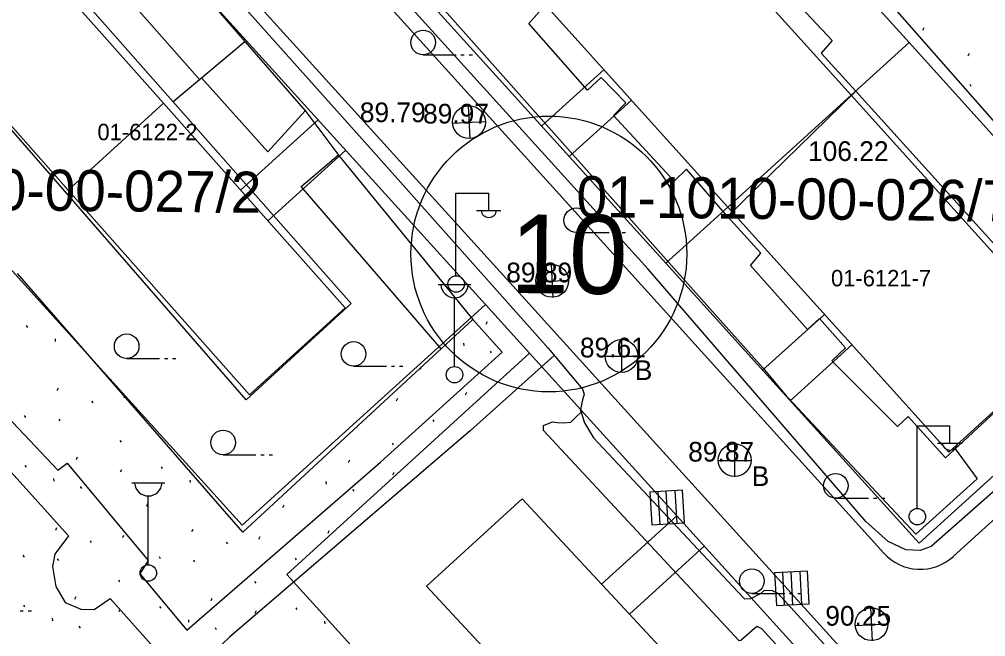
# Model space of a CAD drawing. Extents: x 412225 to 413380, y 4456471 to 4457189.
# Drawn here: x 412683.6 to 412742.4, y 4456938.5 to 4456976.1 of the extents above; entities that cross this region are included whole.
import ezdxf

# ---------------------------------------------------------------- set-up
doc = ezdxf.new("R2010")
doc.units = 0
for name, color, linetype in [('0_HALİHAZIR', 7, 'Continuous'), ('0_KADASTRO', 7, 'Continuous'), ('Level 27', 7, 'Continuous'), ('Level 41', 7, 'Continuous'), ('Level 56', 7, 'Continuous'), ('Level 57', 7, 'Continuous'), ('Level 58', 7, 'Continuous'), ('Level 59', 7, 'Continuous'), ('Level 62', 7, 'Continuous')]:
    doc.layers.add(name, color=color, linetype=linetype)

msp = doc.modelspace()

# ---------------------------------------------------------------- linework, layer by layer
at = {"layer": '0_HALİHAZIR'}
for p, q in [((412708.177, 4456973.968), (412710.177, 4456973.968)), ((412710.477, 4456973.968), (412710.677, 4456973.968)), ((412710.977, 4456973.968), (412711.177, 4456973.968)), ((412711.039, 4456968.863), (412710.933, 4456970.86)), ((412709.968, 4456969.797), (412711.965, 4456969.903)), ((412710.176, 4456960.529), (412710.176, 4456965.53)), ((412710.176, 4456965.53), (412712.176, 4456965.53)), ((412712.176, 4456964.53), (412712.176, 4456965.53)), ((412711.416, 4456964.49), (412712.916, 4456964.49)), ((412717.504, 4456963.137), (412719.504, 4456963.137)), ((412719.804, 4456963.137), (412720.004, 4456963.137)), ((412720.304, 4456963.137), (412720.504, 4456963.137)), ((412716.099, 4456959.188), (412715.993, 4456961.185)), ((412709.087, 4456959.974), (412711.087, 4456959.974)), ((412715.028, 4456960.123), (412717.025, 4456960.228)), ((412710.087, 4456954.974), (412710.087, 4456959.167)), ((412720.273, 4456954.612), (412720.273, 4456956.612)), ((412690.116, 4456955.463), (412692.116, 4456955.463)), ((412692.416, 4456955.463), (412692.616, 4456955.463)), ((412692.916, 4456955.463), (412693.116, 4456955.463)), ((412719.253, 4456955.602), (412721.253, 4456955.602)), ((412703.939, 4456954.996), (412705.939, 4456954.996)), ((412706.239, 4456954.996), (412706.439, 4456954.996)), ((412706.739, 4456954.996), (412706.939, 4456954.996)), ((412738.265, 4456946.353), (412738.265, 4456951.353)), ((412738.265, 4456951.353), (412740.265, 4456951.353)), ((412740.265, 4456950.353), (412740.265, 4456951.353)), ((412727.163, 4456948.265), (412727.163, 4456950.265)), ((412739.505, 4456950.313), (412741.005, 4456950.313)), ((412695.993, 4456949.595), (412697.993, 4456949.595)), ((412698.293, 4456949.595), (412698.493, 4456949.595)), ((412698.793, 4456949.595), (412698.993, 4456949.595)), ((412726.143, 4456949.255), (412728.143, 4456949.255)), ((412690.435, 4456947.896), (412692.435, 4456947.896)), ((412723.981, 4456947.447), (412721.985, 4456947.327)), ((412723.981, 4456947.447), (412721.985, 4456947.327)), ((412723.65, 4456945.424), (412723.53, 4456947.42)), ((412724.101, 4456945.451), (412723.981, 4456947.447)), ((412724.101, 4456945.451), (412723.981, 4456947.447)), ((412691.435, 4456942.896), (412691.435, 4456947.089)), ((412721.985, 4456947.327), (412722.105, 4456945.331)), ((412721.985, 4456947.327), (412722.105, 4456945.331)), ((412722.608, 4456945.361), (412722.488, 4456947.358)), ((412723.103, 4456945.391), (412722.983, 4456947.387)), ((412733.307, 4456946.959), (412735.307, 4456946.959)), ((412735.607, 4456946.959), (412735.807, 4456946.959)), ((412736.107, 4456946.959), (412736.307, 4456946.959)), ((412722.105, 4456945.331), (412724.101, 4456945.451)), ((412722.105, 4456945.331), (412724.101, 4456945.451)), ((412731.583, 4456942.513), (412729.585, 4456942.407)), ((412731.583, 4456942.513), (412729.585, 4456942.407)), ((412729.585, 4456942.407), (412729.691, 4456940.41)), ((412729.585, 4456942.407), (412729.691, 4456940.41)), ((412730.195, 4456940.436), (412730.089, 4456942.434)), ((412730.69, 4456940.463), (412730.584, 4456942.46)), ((412731.237, 4456940.492), (412731.131, 4456942.489)), ((412731.688, 4456940.515), (412731.583, 4456942.513)), ((412731.688, 4456940.515), (412731.583, 4456942.513)), ((412728.198, 4456941.154), (412730.198, 4456941.154)), ((412730.498, 4456941.154), (412730.698, 4456941.154)), ((412730.998, 4456941.154), (412731.198, 4456941.154)), ((412729.691, 4456940.41), (412731.688, 4456940.515)), ((412729.691, 4456940.41), (412731.688, 4456940.515)), ((412683.621, 4456940.082), (412683.821, 4456940.082)), ((412684.121, 4456940.082), (412684.321, 4456940.082)), ((412735.556, 4456938.268), (412735.45, 4456940.265)), ((412734.485, 4456939.203), (412736.482, 4456939.308))]:
    msp.add_line(p, q, dxfattribs=at)
for points in [[(412761.497, 4456930.447), (412753.688, 4456940.053), (412747.141, 4456947.498), (412746.397, 4456948.389), (412745.949, 4456948.681), (412745.331, 4456948.738), (412744.516, 4456948.525), (412743.201, 4456947.596), (412739.127, 4456944.013), (412738.445, 4456943.769), (412737.57, 4456943.803), (412736.501, 4456944.322), (412735.14, 4456945.526), (412721.889, 4456960.912), (412705.563, 4456978.944), (412695.97, 4456990.045), (412691.524, 4456994.846), (412689.517, 4456997.436), (412688.422, 4456999.052), (412688.241, 4456999.549), (412688.318, 4456999.849), (412688.611, 4457000.321), (412689.132, 4457000.744), (412694.028, 4457004.011)], [(412720.44, 4456995.348), (412732.13, 4456982.213), (412745.039, 4456967.503), (412754.487, 4456956.872), (412750.445, 4456953.214), (412747.566, 4456956.412)], [(412682.559, 4456993.489), (412684.171, 4456992.28), (412685.453, 4456991.181), (412690.056, 4456985.495), (412696.749, 4456977.474), (412705.321, 4456967.869), (412715.8, 4456956.09), (412717.874, 4456953.605), (412717.977, 4456953.294), (412717.884, 4456952.948), (412717.837, 4456952.766), (412717.761, 4456952.321), (412718.003, 4456951.536), (412718.542, 4456950.64), (412727.342, 4456941.252), (412727.742, 4456940.831), (412728.137, 4456940.836), (412728.773, 4456941.158), (412728.967, 4456941.358), (412729.428, 4456941.332), (412729.775, 4456941.173), (412737.176, 4456933.014)], [(412694.551, 4456972.467), (412689.831, 4456977.843), (412692.575, 4456980.237)], [(412692.561, 4456980.253), (412701.006, 4456970.541)], [(412723.141, 4456961.31), (412707.2, 4456979.261)], [(412667.33, 4456975.905), (412674.439, 4456966.091), (412675.008, 4456963.995), (412675.046, 4456962.479), (412674.728, 4456960.811), (412674.383, 4456959.876), (412673.841, 4456959.003), (412673.476, 4456958.329), (412673.469, 4456957.677), (412673.886, 4456957.03), (412674.869, 4456956.735), (412676.305, 4456956.756), (412678.117, 4456956.652), (412679.417, 4456955.823), (412680.747, 4456954.129), (412685.933, 4456948.659), (412686.497, 4456949.092), (412691.429, 4456943.161), (412690.919, 4456942.355), (412693.775, 4456938.922), (412705.581, 4456949.143), (412712.986, 4456955.858), (412711.197, 4456957.848)], [(412692.929, 4456971.107), (412697.316, 4456974.785)], [(412694.674, 4456972.57), (412698.709, 4456968.047)], [(412700.994, 4456970.549), (412698.709, 4456968.047)], [(412700.964, 4456970.589), (412703.108, 4456967.761)], [(412703.108, 4456967.761), (412711.197, 4456957.848), (412697.201, 4456944.877)], [(412709.267, 4456956.06), (412700.755, 4456965.947), (412703.018, 4456967.88)], [(412723.141, 4456961.31), (412725.612, 4456958.536)], [(412697.201, 4456944.877), (412683.464, 4456960.645)], [(412728.866, 4456954.895), (412725.44, 4456958.729)], [(412716.166, 4456955.65), (412711.063, 4456951.074), (412696.371, 4456938.494), (412695.535, 4456937.666), (412695.508, 4456937.291), (412695.678, 4456936.804), (412701.615, 4456930.121), (412702.71, 4456931.084), (412705.829, 4456927.557), (412704.925, 4456926.875), (412712.89, 4456917.662), (412713.819, 4456918.784), (412717.066, 4456915.406), (412716.365, 4456914.254), (412723.282, 4456906.379), (412730.042, 4456912.612), (412739.833, 4456921.27), (412742.235, 4456923.336)], [(412728.866, 4456954.895), (412730.293, 4456953.189)], [(412740.587, 4456949.953), (412741.927, 4456948.128), (412738.181, 4456944.758), (412730.102, 4456953.393)], [(412742.235, 4456923.336), (412742.342, 4456923.929), (412742.222, 4456924.256), (412728.807, 4456939), (412728.526, 4456939.144), (412728.363, 4456939.01), (412727.519, 4456938.291), (412727.421, 4456938.257), (412715.498, 4456951.083), (412715.51, 4456951.379), (412716.049, 4456951.601), (412716.345, 4456951.573), (412716.74, 4456951.545), (412717.167, 4456951.585), (412717.491, 4456951.902), (412717.797, 4456952.204)], [(412685.523, 4456931.119), (412683.237, 4456929.063), (412683.189, 4456929.029), (412683.025, 4456929.076), (412682.822, 4456929.611), (412682.775, 4456930.556), (412682.795, 4456931.421), (412682.523, 4456933.261), (412681.51, 4456936.736), (412680.933, 4456938.245), (412680.843, 4456939.973), (412681.065, 4456941.509), (412682.286, 4456945.001), (412682.961, 4456947.898), (412683.066, 4456948.552), (412686.565, 4456944.656), (412685.749, 4456943.535), (412685.597, 4456942.799), (412685.794, 4456941.578), (412686.363, 4456940.608), (412687.315, 4456940.198), (412688.147, 4456940.177), (412689.116, 4456940.844)], [(412689.116, 4456940.844), (412689.116, 4456940.844), (412692.251, 4456937.302), (412688.841, 4456934.022), (412687.935, 4456934.645), (412687.168, 4456934.682), (412686.338, 4456934.54), (412685.595, 4456934.023), (412685.343, 4456933.432), (412685.288, 4456932.73), (412685.346, 4456932.111), (412685.478, 4456931.078)]]:
    msp.add_lwpolyline(points, dxfattribs=at)
for points in [[(412726.722, 4456964.123), (412724.207, 4456966.995), (412723.474, 4456966.267), (412719.777, 4456970.262), (412720.512, 4456971.039), (412719.011, 4456972.591), (412718.178, 4456971.819), (412714.606, 4456975.88), (412715.266, 4456976.613), (412713.077, 4456979.2), (412721.106, 4456986.435), (412723.327, 4456983.992), (412724.103, 4456984.609), (412727.159, 4456981.159), (412726.583, 4456980.617), (412729.204, 4456977.459), (412729.914, 4456978.225), (412733.096, 4456974.842), (412732.411, 4456974.075), (412734.528, 4456971.747)], [(412675.144, 4456978.547), (412681.291, 4456984.298), (412703.783, 4456958.806), (412697.393, 4456952.954)], [(412748.023, 4456956.836), (412739.996, 4456949.406), (412737.719, 4456951.937), (412737.065, 4456951.314), (412733.063, 4456955.313), (412733.896, 4456956.109), (412732.323, 4456957.897), (412731.582, 4456957.242), (412728.123, 4456961.139), (412728.746, 4456961.885), (412726.722, 4456964.123), (412734.528, 4456971.747)]]:
    msp.add_lwpolyline(points, close=True, dxfattribs=at)
for centre, radius in [((412708.177, 4456974.718), 0.75), ((412710.971, 4456969.869), 1), ((412717.504, 4456963.887), 0.75), ((412716.03, 4456960.194), 1), ((412710.186, 4456960.005), 0.5), ((412690.116, 4456956.213), 0.75), ((412703.939, 4456955.746), 0.75), ((412720.258, 4456955.62), 1), ((412710.087, 4456954.474), 0.5), ((412695.993, 4456950.345), 0.75), ((412727.148, 4456949.273), 1), ((412733.307, 4456947.709), 0.75), ((412738.276, 4456945.829), 0.5), ((412691.435, 4456942.396), 0.5), ((412728.198, 4456941.904), 0.75), ((412735.487, 4456939.274), 1)]:
    msp.add_circle(centre, radius, dxfattribs=at)
for centre, radius, start, end in [((412712.176, 4456964.533), 0.474, 184.83843, 355.14641), ((412710.087, 4456960.004), 0.837, 183.298, 356.90719), ((412740.266, 4456950.357), 0.474, 184.83843, 355.14641), ((412691.435, 4456947.926), 0.837, 183.298, 356.90719)]:
    msp.add_arc(centre, radius, start, end, dxfattribs=at)
at = {"layer": '0_KADASTRO'}
for points in [[(412784.218, 4456980.035), (412748.469, 4456948.003), (412745.79, 4456950.928), (412749.434, 4456954.234), (412753.193, 4456957.646), (412737.772, 4456974.71), (412722.35, 4456991.774), (412707.535, 4456978.331), (412701.888, 4456984.577), (412748.435, 4457014.29), (412737.837, 4457031.159), (412739.91, 4457032.486), (412741.218, 4457033.324), (412758.059, 4457014.779), (412763.276, 4456999.844), (412771.137, 4457000.378), (412775.962, 4456995.065)], [(412627.457, 4456925.548), (412610.535, 4456943.95), (412609.853, 4456946.488), (412610.198, 4456948.664), (412611.072, 4456950.765), (412612.896, 4456952.445), (412618.421, 4456955.74), (412629.081, 4456938.817), (412647.385, 4456950.031), (412670.013, 4456963.896), (412659.665, 4456980.324), (412659.349, 4456980.825), (412662.956, 4456983.053), (412663.251, 4456982.728), (412682.351, 4456961.652), (412697.158, 4456945.313), (412711.723, 4456958.53), (412711.969, 4456958.753), (412714.653, 4456955.79), (412699.879, 4456942.309), (412701.663, 4456940.335), (412731.651, 4456907.154)]]:
    msp.add_lwpolyline(points, dxfattribs=at)
for points in [[(412662.956, 4456983.053), (412675.647, 4456990.653), (412677.81, 4456991.799), (412679.882, 4456991.945), (412681.966, 4456991.421), (412682.158, 4456991.258), (412683.551, 4456990.073), (412683.789, 4456989.871), (412711.969, 4456958.753), (412711.723, 4456958.53), (412697.158, 4456945.313), (412682.351, 4456961.652), (412663.251, 4456982.728)], [(412707.535, 4456978.331), (412722.35, 4456991.774), (412737.772, 4456974.71), (412734.24, 4456971.505), (412726.729, 4456964.69), (412722.96, 4456961.27)], [(412722.96, 4456961.27), (412726.729, 4456964.69), (412734.24, 4456971.505), (412737.772, 4456974.71), (412753.193, 4456957.646), (412749.434, 4456954.234), (412745.79, 4456950.928), (412738.385, 4456944.21), (412738.165, 4456944.453)], [(412699.879, 4456942.309), (412714.653, 4456955.79), (412757.812, 4456908.134), (412741.85, 4456895.869), (412731.651, 4456907.154), (412701.663, 4456940.335)]]:
    msp.add_lwpolyline(points, close=True, dxfattribs=at)
at = {"layer": 'Level 27'}
for points in [[(412773.296, 4456920.901), (412757.565, 4456938.074), (412748.469, 4456948.003), (412745.79, 4456950.928), (412738.385, 4456944.21), (412738.165, 4456944.453), (412722.96, 4456961.27), (412707.535, 4456978.331), (412701.888, 4456984.577), (412694.625, 4456992.61), (412693.675, 4456996.092), (412693.851, 4456999.31), (412694.796, 4457002.349), (412697.045, 4457005.037), (412737.837, 4457031.159), (412739.91, 4457032.486), (412741.218, 4457033.324), (412750.109, 4457039.017)], [(412698.351, 4456863.216), (412671.009, 4456893.019), (412663.67, 4456886.167), (412658.594, 4456891.688), (412627.457, 4456925.548), (412610.535, 4456943.95), (412609.853, 4456946.488), (412610.198, 4456948.664), (412611.072, 4456950.765), (412612.896, 4456952.445), (412618.421, 4456955.74), (412659.349, 4456980.825), (412662.956, 4456983.053), (412675.647, 4456990.653), (412677.81, 4456991.799), (412679.882, 4456991.945), (412681.966, 4456991.421), (412682.158, 4456991.258), (412683.551, 4456990.073), (412683.789, 4456989.871), (412711.969, 4456958.753), (412714.653, 4456955.79), (412757.812, 4456908.134)]]:
    msp.add_lwpolyline(points, dxfattribs=at)
at = {"layer": 'Level 41'}
for p, q in [((412738.619, 4456975.465), (412738.692, 4456975.625)), ((412741.375, 4456973.907), (412741.446, 4456974.066)), ((412741.466, 4456972.169), (412741.536, 4456972.061)), ((412684.005, 4456957.466), (412684.075, 4456957.358)), ((412712.016, 4456957.563), (412712.088, 4456957.721)), ((412685.755, 4456956.657), (412685.771, 4456956.496)), ((412710.633, 4456956.402), (412710.649, 4456956.242)), ((412712.258, 4456955.915), (412712.327, 4456955.808)), ((412708.009, 4456954.815), (412708.083, 4456954.974)), ((412685.888, 4456953.511), (412685.959, 4456953.67)), ((412710.765, 4456953.256), (412710.837, 4456953.416)), ((412687.976, 4456952.874), (412688.046, 4456952.767)), ((412689.966, 4456953.061), (412690.023, 4456953.186)), ((412706.551, 4456952.892), (412706.624, 4456953.051)), ((412683.882, 4456951.987), (412683.952, 4456951.879)), ((412685.979, 4456951.773), (412686.049, 4456951.665)), ((412708.76, 4456951.732), (412708.83, 4456951.624)), ((412689.704, 4456950.474), (412689.774, 4456950.366)), ((412706.289, 4456950.304), (412706.359, 4456950.196)), ((412687.051, 4456949.308), (412687.123, 4456949.466)), ((412703.636, 4456949.138), (412703.708, 4456949.296)), ((412683.918, 4456948.956), (412683.988, 4456948.848)), ((412689.742, 4456948.551), (412689.816, 4456948.711)), ((412692.211, 4456948.871), (412692.28, 4456948.763)), ((412685.668, 4456948.147), (412685.684, 4456947.987)), ((412693.96, 4456948.062), (412693.977, 4456947.902)), ((412706.327, 4456948.382), (412706.401, 4456948.541)), ((412687.293, 4456947.66), (412687.362, 4456947.553)), ((412702.253, 4456947.977), (412702.269, 4456947.817)), ((412703.878, 4456947.491), (412703.947, 4456947.383)), ((412691.337, 4456946.475), (412691.411, 4456946.634)), ((412699.63, 4456946.39), (412699.703, 4456946.549)), ((412685.801, 4456945.002), (412685.872, 4456945.161)), ((412694.093, 4456944.917), (412694.165, 4456945.076)), ((412689.879, 4456944.552), (412689.952, 4456944.711)), ((412698.172, 4456944.467), (412698.244, 4456944.626)), ((412702.386, 4456944.832), (412702.457, 4456944.991)), ((412687.889, 4456944.364), (412687.959, 4456944.257)), ((412696.182, 4456944.279), (412696.252, 4456944.173)), ((412683.795, 4456943.477), (412683.865, 4456943.369)), ((412692.087, 4456943.392), (412692.157, 4456943.284)), ((412700.38, 4456943.307), (412700.45, 4456943.2)), ((412685.892, 4456943.264), (412685.962, 4456943.156)), ((412694.184, 4456943.179), (412694.254, 4456943.071)), ((412689.617, 4456941.964), (412689.687, 4456941.857)), ((412697.909, 4456941.879), (412697.979, 4456941.772)), ((412686.964, 4456940.798), (412687.036, 4456940.957)), ((412683.831, 4456940.446), (412683.901, 4456940.339)), ((412692.123, 4456940.362), (412692.193, 4456940.254)), ((412695.256, 4456940.714), (412695.329, 4456940.872)), ((412689.655, 4456940.042), (412689.729, 4456940.201)), ((412697.948, 4456939.957), (412698.021, 4456940.116)), ((412700.416, 4456940.277), (412700.486, 4456940.169)), ((412685.581, 4456939.638), (412685.597, 4456939.477)), ((412693.873, 4456939.553), (412693.89, 4456939.392)), ((412702.166, 4456939.468), (412702.182, 4456939.308)), ((412687.206, 4456939.151), (412687.275, 4456939.043)), ((412695.498, 4456939.066), (412695.567, 4456938.958))]:
    msp.add_line(p, q, dxfattribs=at)
at = {"layer": 'Level 57'}
for points in [[(412707.535, 4456978.331), (412722.35, 4456991.774), (412737.772, 4456974.71), (412753.193, 4456957.646), (412745.79, 4456950.928)], [(412662.956, 4456983.053), (412663.251, 4456982.728), (412682.351, 4456961.652), (412697.158, 4456945.313), (412711.723, 4456958.53), (412711.969, 4456958.753)], [(412714.653, 4456955.79), (412699.879, 4456942.309), (412701.663, 4456940.335), (412731.651, 4456907.154), (412741.85, 4456895.869)]]:
    msp.add_lwpolyline(points, dxfattribs=at)
at = {"layer": 'Level 58'}
msp.add_circle((412715.834, 4456961.833), 8.4, dxfattribs=at)
at = {"layer": 'Level 59'}
for p, q in [((412719.196, 4456973.065), (412715.399, 4456969.632)), ((412686.546, 4456965.718), (412692.356, 4456971.023)), ((412720.868, 4456971.206), (412717.076, 4456967.778)), ((412726.729, 4456964.69), (412734.24, 4456971.505)), ((412697.06, 4456965.727), (412701.782, 4456970.003)), ((412698.721, 4456963.857), (412703.46, 4456968.149)), ((412732.621, 4456958.155), (412728.855, 4456954.75)), ((412734.295, 4456956.298), (412730.533, 4456952.895)), ((412719.031, 4456941.723), (412723.625, 4456945.884)), ((412720.735, 4456939.892), (412725.303, 4456944.03))]:
    msp.add_line(p, q, dxfattribs=at)
for points in [[(412713.335, 4456979.581), (412720.844, 4456986.353), (412734.24, 4456971.505), (412747.698, 4456956.578), (412740.187, 4456949.763), (412726.729, 4456964.69)], [(412675.422, 4456978.33), (412681.206, 4456983.555), (412692.356, 4456971.023), (412703.426, 4456958.56), (412697.608, 4456953.253), (412686.546, 4456965.718)], [(412708.379, 4456941.603), (412714.198, 4456946.916), (412725.568, 4456934.699), (412736.773, 4456922.719), (412731.163, 4456917.139), (412719.958, 4456929.119)]]:
    msp.add_lwpolyline(points, close=True, dxfattribs=at)
at = {"layer": 'Level 62'}
for points in [[(412684.703, 4456991.84), (412713.451, 4456960.096), (412716.135, 4456957.133), (412756.776, 4456912.257)], [(412736.229, 4456943.612), (412721.476, 4456959.929), (412706.051, 4456976.99), (412700.404, 4456983.236), (412694.832, 4456989.398)], [(412744.185, 4456946.772), (412740.47, 4456943.402)]]:
    msp.add_lwpolyline(points, dxfattribs=at)
msp.add_arc((412738.455, 4456945.624), 3, 222.11862, 312.21259, dxfattribs=at)

# ---------------------------------------------------------------- texts
at = {"layer": '0_HALİHAZIR'}
for s, p in [('89.79', (412704.318, 4456969.863)), ('89.97', (412708.171, 4456969.781)), ('106.22', (412731.616, 4456967.499)), ('89.89', (412713.237, 4456960.106)), ('89.61', (412717.724, 4456955.532)), ('B', (412721.066, 4456954.154)), ('89.87', (412724.321, 4456949.185)), ('B', (412728.187, 4456947.698)), ('90.25', (412732.67, 4456939.186))]:
    msp.add_text(s, height=1.2, dxfattribs=at).set_placement(p)
at = {"layer": '0_KADASTRO'}
for s, p in [('01-6122-2', (412688.335, 4456968.766)), ('01-6122-2', (412688.335, 4456968.766)), ('01-6121-7', (412733.018, 4456959.862)), ('01-6121-7', (412733.018, 4456959.862))]:
    msp.add_text(s, height=1, dxfattribs=at).set_placement(p)
at = {"layer": 'Level 56'}
for s, p in [('01-1010-00-027/2', (412671.731, 4456964.612)), ('01-1010-00-026/7', (412717.509, 4456964.084))]:
    msp.add_text(s, height=2.5, rotation=359.4136, dxfattribs=at).set_placement(p)
at = {"layer": 'Level 58'}
msp.add_text('10', height=4.8, rotation=359.4141, dxfattribs=at).set_placement((412713.467, 4456959.457))

doc.saveas('drawing.dxf')
